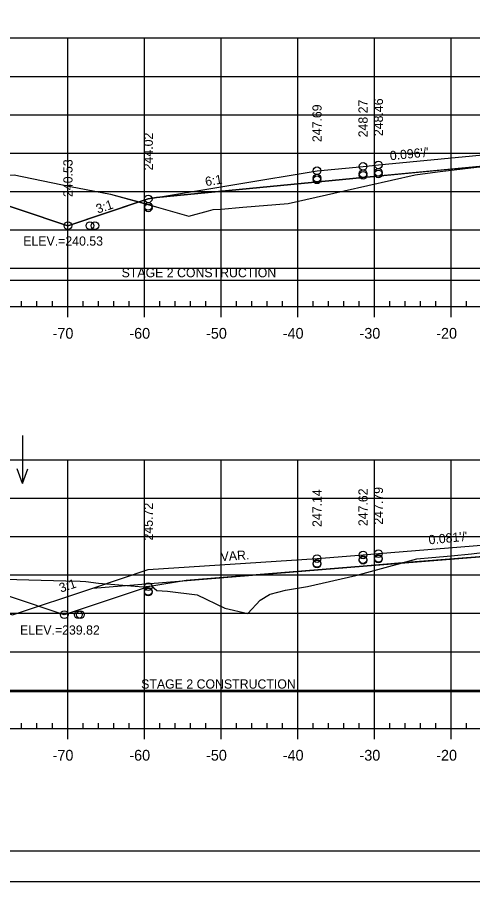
# Model space of a CAD drawing. Extents: x 1365647 to 1367999, y 387113 to 400173.
# Drawn here: x 1365817.5 to 1365876.9, y 398039.6 to 398152.3 of the extents above; entities that cross this region are included whole.
import ezdxf

# ---------------------------------------------------------------- set-up
doc = ezdxf.new("R2010")
doc.units = 0
for name, color, linetype in [('R_Alt Surface', 7, 'Continuous'), ('R_Axis', 7, 'Continuous'), ('R_Axis Annot', 7, 'Continuous'), ('R_Border', 7, 'Continuous'), ('R_Border Notes', 7, 'Continuous'), ('R_Contours', 7, 'Continuous'), ('R_Exist Surface', 7, 'Continuous'), ('R_Fin Surface', 7, 'Continuous'), ('R_Fin Surface Annot', 7, 'Continuous'), ('R_Grid', 7, 'Continuous'), ('R_No Plot', 7, 'Continuous'), ('R_Water', 7, 'Continuous'), ('R_Water Annot', 7, 'Continuous'), ('R_Xsect Elev', 7, 'Continuous')]:
    doc.layers.add(name, color=color, linetype=linetype)

msp = doc.modelspace()

# ---------------------------------------------------------------- linework, layer by layer
at = {"layer": 'R_Alt Surface'}
for points in [[(1365835.68, 398128.82), (1365862.59, 398131.42), (1365894.09, 398134.46), (1365925.59, 398137.49), (1365945.5, 398137.21)], [(1365827.35, 398077.92), (1365862.59, 398080.78), (1365878.87, 398082.09), (1365878.87, 398083.38), (1365894.09, 398084.62), (1365903.21, 398085.35), (1365903.21, 398084.06), (1365925.59, 398085.87), (1365945.69, 398085.47)]]:
    msp.add_lwpolyline(points, dxfattribs=at)
at = {"layer": 'R_Axis'}
for p, q in [((1365818.09, 398114.62), (1365818.09, 398115.32)), ((1365820.09, 398114.62), (1365820.09, 398115.32)), ((1365822.09, 398114.62), (1365822.09, 398115.32)), ((1365826.09, 398114.62), (1365826.09, 398115.32)), ((1365828.09, 398114.62), (1365828.09, 398115.32)), ((1365830.09, 398114.62), (1365830.09, 398115.32)), ((1365832.09, 398114.62), (1365832.09, 398115.32)), ((1365836.09, 398114.62), (1365836.09, 398115.32)), ((1365838.09, 398114.62), (1365838.09, 398115.32)), ((1365840.09, 398114.62), (1365840.09, 398115.32)), ((1365842.09, 398114.62), (1365842.09, 398115.32)), ((1365846.09, 398114.62), (1365846.09, 398115.32)), ((1365848.09, 398114.62), (1365848.09, 398115.32)), ((1365850.09, 398114.62), (1365850.09, 398115.32)), ((1365852.09, 398114.62), (1365852.09, 398115.32)), ((1365856.09, 398114.62), (1365856.09, 398115.32)), ((1365858.09, 398114.62), (1365858.09, 398115.32)), ((1365860.09, 398114.62), (1365860.09, 398115.32)), ((1365862.09, 398114.62), (1365862.09, 398115.32)), ((1365866.09, 398114.62), (1365866.09, 398115.32)), ((1365868.09, 398114.62), (1365868.09, 398115.32)), ((1365870.09, 398114.62), (1365870.09, 398115.32)), ((1365872.09, 398114.62), (1365872.09, 398115.32)), ((1365876.09, 398114.62), (1365876.09, 398115.32)), ((1365749.09, 398114.62), (1366039.09, 398114.62)), ((1365824.09, 398113.22), (1365824.09, 398114.62)), ((1365834.09, 398113.22), (1365834.09, 398114.62)), ((1365844.09, 398113.22), (1365844.09, 398114.62)), ((1365854.09, 398113.22), (1365854.09, 398114.62)), ((1365864.09, 398113.22), (1365864.09, 398114.62)), ((1365874.09, 398113.22), (1365874.09, 398114.62)), ((1365818.09, 398059.62), (1365818.09, 398060.32)), ((1365820.09, 398059.62), (1365820.09, 398060.32)), ((1365822.09, 398059.62), (1365822.09, 398060.32)), ((1365826.09, 398059.62), (1365826.09, 398060.32)), ((1365828.09, 398059.62), (1365828.09, 398060.32)), ((1365830.09, 398059.62), (1365830.09, 398060.32)), ((1365832.09, 398059.62), (1365832.09, 398060.32)), ((1365836.09, 398059.62), (1365836.09, 398060.32)), ((1365838.09, 398059.62), (1365838.09, 398060.32)), ((1365840.09, 398059.62), (1365840.09, 398060.32)), ((1365842.09, 398059.62), (1365842.09, 398060.32)), ((1365846.09, 398059.62), (1365846.09, 398060.32)), ((1365848.09, 398059.62), (1365848.09, 398060.32)), ((1365850.09, 398059.62), (1365850.09, 398060.32)), ((1365852.09, 398059.62), (1365852.09, 398060.32)), ((1365856.09, 398059.62), (1365856.09, 398060.32)), ((1365858.09, 398059.62), (1365858.09, 398060.32)), ((1365860.09, 398059.62), (1365860.09, 398060.32)), ((1365862.09, 398059.62), (1365862.09, 398060.32)), ((1365866.09, 398059.62), (1365866.09, 398060.32)), ((1365868.09, 398059.62), (1365868.09, 398060.32)), ((1365870.09, 398059.62), (1365870.09, 398060.32)), ((1365872.09, 398059.62), (1365872.09, 398060.32)), ((1365876.09, 398059.62), (1365876.09, 398060.32)), ((1365749.09, 398059.62), (1366039.09, 398059.62)), ((1365824.09, 398058.22), (1365824.09, 398059.62)), ((1365834.09, 398058.22), (1365834.09, 398059.62)), ((1365844.09, 398058.22), (1365844.09, 398059.62)), ((1365854.09, 398058.22), (1365854.09, 398059.62)), ((1365864.09, 398058.22), (1365864.09, 398059.62)), ((1365874.09, 398058.22), (1365874.09, 398059.62))]:
    msp.add_line(p, q, dxfattribs=at)
at = {"layer": 'R_Border'}
msp.add_line((1366052.27, 398043.62), (1365736.09, 398043.62), dxfattribs=at)
at = {"layer": 'R_Contours'}
for p, q in [((1365878.67, 398132.97), (1365862.59, 398131.42)), ((1365835.62, 398127.63), (1365839.89, 398126.38)), ((1365843.04, 398127.25), (1365844.09, 398127.31))]:
    msp.add_line(p, q, dxfattribs=at)
for points in [[(1365869.4, 398131.77), (1365872.31, 398132.19), (1365873.74, 398132.35), (1365877.38, 398132.77), (1365878.67, 398132.93)], [(1365862.59, 398131.42), (1365835.68, 398128.82), (1365834.59, 398128.64), (1365833.39, 398128.24), (1365835.62, 398127.63)], [(1365844.09, 398127.31), (1365846.91, 398127.56), (1365852.81, 398128.04), (1365860.15, 398129.68), (1365869.4, 398131.77)], [(1365839.89, 398126.38), (1365842.44, 398127.07), (1365843.04, 398127.25)]]:
    msp.add_lwpolyline(points, dxfattribs=at)
for points in [[(1365805.03, 398131.51), (1365805.18, 398131.51), (1365817.13, 398131.8), (1365824.45, 398130.24), (1365829.66, 398129.25), (1365833.39, 398128.24), (1365824.12, 398125.15)], [(1365867.72, 398081.19), (1365869.62, 398081.71), (1365871.55, 398081.91), (1365874.06, 398082.1), (1365876.71, 398082.38), (1365878.87, 398082.64), (1365878.87, 398082.09)], [(1365835.05, 398078.16), (1365835.71, 398077.6), (1365837.12, 398077.53), (1365840.96, 398077.01), (1365844.59, 398075.31), (1365847.59, 398074.58), (1365849.18, 398076.32), (1365850.39, 398077.06), (1365850.48, 398077.12), (1365852.5, 398077.65), (1365855.34, 398078.1), (1365861.65, 398079.57), (1365865.96, 398080.71), (1365867.72, 398081.19), (1365862.59, 398080.78), (1365839.52, 398078.91)], [(1365809.48, 398079.16), (1365809.49, 398079.16), (1365812.61, 398079.17), (1365823.85, 398078.86), (1365825.71, 398078.83), (1365826.47, 398078.77), (1365828.09, 398078.53), (1365833.93, 398078.07), (1365835, 398078.2), (1365835.05, 398078.16), (1365834.59, 398078.09), (1365823.65, 398074.44)]]:
    msp.add_lwpolyline(points, close=True, dxfattribs=at)
at = {"layer": 'R_Exist Surface'}
for points in [[(1365817.13, 398131.8), (1365824.45, 398130.24), (1365829.66, 398129.25), (1365835.62, 398127.63), (1365839.89, 398126.38), (1365842.44, 398127.07), (1365843.04, 398127.25), (1365844.09, 398127.31), (1365846.91, 398127.56), (1365852.81, 398128.04), (1365860.15, 398129.68), (1365869.4, 398131.77), (1365872.31, 398132.19), (1365873.74, 398132.35), (1365877.38, 398132.77)], [(1365812.61, 398079.17), (1365823.85, 398078.86), (1365825.71, 398078.83), (1365826.47, 398078.77), (1365828.09, 398078.53), (1365833.93, 398078.07), (1365835, 398078.2), (1365835.71, 398077.6), (1365837.12, 398077.53), (1365840.96, 398077.01), (1365844.59, 398075.31), (1365847.59, 398074.58), (1365849.18, 398076.32), (1365850.39, 398077.06), (1365850.48, 398077.12), (1365852.5, 398077.65), (1365855.34, 398078.1), (1365861.65, 398079.57), (1365865.96, 398080.71), (1365869.62, 398081.71), (1365871.55, 398081.91), (1365874.06, 398082.1), (1365876.71, 398082.38), (1365878.87, 398082.64)]]:
    msp.add_lwpolyline(points, dxfattribs=at)
at = {"layer": 'R_Fin Surface'}
for points in [[(1365805.03, 398131.51), (1365824.12, 398125.15), (1365834.59, 398128.64), (1365835.68, 398128.82), (1365856.59, 398132.31), (1365862.59, 398132.88), (1365864.59, 398133.08), (1365894.09, 398135.92), (1365923.59, 398138.76), (1365925.59, 398138.95), (1365931.59, 398139.53), (1365945.5, 398137.21), (1365953.59, 398135.86), (1365985.35, 398125.28), (1366003.04, 398131.18)], [(1365803.38, 398078.95), (1365816.9, 398074.44), (1365827.35, 398077.92), (1365834.59, 398080.34), (1365856.59, 398081.76), (1365862.59, 398082.24), (1365864.59, 398082.4), (1365894.09, 398084.79), (1365923.59, 398087.17), (1365925.59, 398087.33), (1365931.59, 398087.82), (1365945.69, 398085.47), (1365953.59, 398084.15), (1365984.21, 398073.94), (1365994.54, 398077.38)]]:
    msp.add_lwpolyline(points, dxfattribs=at)
at = {"layer": 'R_Grid'}
for p, q in [((1365749.09, 398149.62), (1366039.09, 398149.62)), ((1365824.09, 398114.62), (1365824.09, 398149.62)), ((1365834.09, 398114.62), (1365834.09, 398149.62)), ((1365844.09, 398114.62), (1365844.09, 398149.62)), ((1365854.09, 398114.62), (1365854.09, 398149.62)), ((1365864.09, 398114.62), (1365864.09, 398149.62)), ((1365874.09, 398114.62), (1365874.09, 398149.62)), ((1365749.09, 398144.62), (1366039.09, 398144.62)), ((1365749.09, 398139.62), (1366039.09, 398139.62)), ((1365749.09, 398134.62), (1366039.09, 398134.62)), ((1365749.09, 398129.62), (1366039.09, 398129.62)), ((1365749.09, 398124.62), (1366039.09, 398124.62)), ((1365749.09, 398119.62), (1366039.09, 398119.62)), ((1365749.09, 398114.62), (1366039.09, 398114.62)), ((1365749.09, 398094.62), (1366039.09, 398094.62)), ((1365824.09, 398059.62), (1365824.09, 398094.62)), ((1365834.09, 398059.62), (1365834.09, 398094.62)), ((1365844.09, 398059.62), (1365844.09, 398094.62)), ((1365854.09, 398059.62), (1365854.09, 398094.62)), ((1365864.09, 398059.62), (1365864.09, 398094.62)), ((1365874.09, 398059.62), (1365874.09, 398094.62)), ((1365749.09, 398089.62), (1366039.09, 398089.62)), ((1365749.09, 398084.62), (1366039.09, 398084.62)), ((1365749.09, 398079.62), (1366039.09, 398079.62)), ((1365749.09, 398074.62), (1366039.09, 398074.62)), ((1365749.09, 398069.62), (1366039.09, 398069.62)), ((1365749.09, 398064.62), (1366039.09, 398064.62)), ((1365749.09, 398059.62), (1366039.09, 398059.62))]:
    msp.add_line(p, q, dxfattribs=at)
at = {"layer": 'R_No Plot'}
msp.add_line((1365723.69, 398039.64), (1366057.03, 398039.64), dxfattribs=at)
msp.add_lwpolyline([(1365723.69, 398252.97), (1366057.03, 398252.97), (1366057.03, 398039.63), (1365723.69, 398039.63)], close=True, dxfattribs=at)
for centre in [(1365862.59, 398132.88), (1365864.59, 398133.08), (1365856.59, 398132.31), (1365856.59, 398131.35), (1365862.59, 398131.93), (1365862.59, 398131.71), (1365864.59, 398132.12), (1365864.59, 398131.9), (1365856.59, 398131.13), (1365834.59, 398128.64), (1365834.59, 398127.68), (1365834.59, 398127.47), (1365824.12, 398125.15), (1365826.99, 398125.15), (1365827.64, 398125.15), (1365856.59, 398081.76), (1365862.59, 398082.24), (1365864.59, 398082.4), (1365864.59, 398081.79), (1365856.59, 398081.14), (1365856.59, 398081.05), (1365862.59, 398081.63), (1365862.59, 398081.54), (1365864.59, 398081.7), (1365834.59, 398078.09), (1365834.59, 398077.48), (1365834.59, 398077.39), (1365823.65, 398074.44), (1365825.48, 398074.44), (1365825.75, 398074.44)]:
    msp.add_circle(centre, 0.5, dxfattribs=at)
at = {"layer": 'R_Water'}
for p, q in [((1365805.03, 398118.04), (1365878.67, 398118.04)), ((1365809.48, 398064.42), (1365878.87, 398064.42))]:
    msp.add_line(p, q, dxfattribs=at)
at = {"layer": 'R_Water Annot'}
for p, q in [((1365818.2, 398097.82), (1365818.2, 398091.54)), ((1365818.2, 398091.54), (1365817.5, 398093.46)), ((1365818.2, 398091.54), (1365818.9, 398093.46))]:
    msp.add_line(p, q, dxfattribs=at)

# ---------------------------------------------------------------- texts
at = {"layer": 'R_Axis Annot'}
for s, p in [('-70', (1365822.13, 398110.42)), ('-60', (1365832.13, 398110.42)), ('-50', (1365842.13, 398110.42)), ('-40', (1365852.13, 398110.42)), ('-30', (1365862.13, 398110.42)), ('-20', (1365872.13, 398110.42)), ('-70', (1365822.13, 398055.42)), ('-60', (1365832.13, 398055.42)), ('-50', (1365842.13, 398055.42)), ('-40', (1365852.13, 398055.42)), ('-30', (1365862.13, 398055.42)), ('-20', (1365872.13, 398055.42))]:
    msp.add_text(s, height=1.4, dxfattribs=at).set_placement(p)
at = {"layer": 'R_Border Notes'}
for s, p in [('ELEV.=240.53', (1365818.3, 398122.55)), ('ELEV.=239.82', (1365817.88, 398071.84))]:
    msp.add_text(s, height=1.2, dxfattribs=at).set_placement(p)
at = {"layer": 'R_Fin Surface Annot'}
for s, rotation, p in [("0.096'/'", 5.5972, (1365866.14, 398133.67)), ('6:1', 9.4624, (1365842.11, 398130.29)), ('3:1', 18.4349, (1365828.01, 398126.72)), ("0.081'/'", 5.5972, (1365871.19, 398083.6)), ('VAR.', 3.684, (1365844.06, 398081.42)), ('3:1', 18.4349, (1365823.2, 398077.31))]:
    msp.add_text(s, height=1.2, rotation=rotation, dxfattribs=at).set_placement(p)
at = {"layer": 'R_Water'}
for p in [(1365831.12, 398118.43), (1365833.67, 398064.81)]:
    msp.add_text('STAGE 2 CONSTRUCTION', height=1.2, dxfattribs=at).set_placement(p)
at = {"layer": 'R_Xsect Elev'}
for s, p in [('247.69', (1365857.19, 398136.05)), ('248.27', (1365863.19, 398136.67)), ('248.46', (1365865.19, 398136.83)), ('244.02', (1365835.19, 398132.37)), ('240.53', (1365824.72, 398128.89)), ('247.14', (1365857.19, 398085.88)), ('247.62', (1365863.19, 398085.99)), ('247.79', (1365865.19, 398086.18)), ('245.72', (1365835.19, 398084.12))]:
    msp.add_text(s, height=1.2, rotation=90, dxfattribs=at).set_placement(p)

doc.saveas('drawing.dxf')
